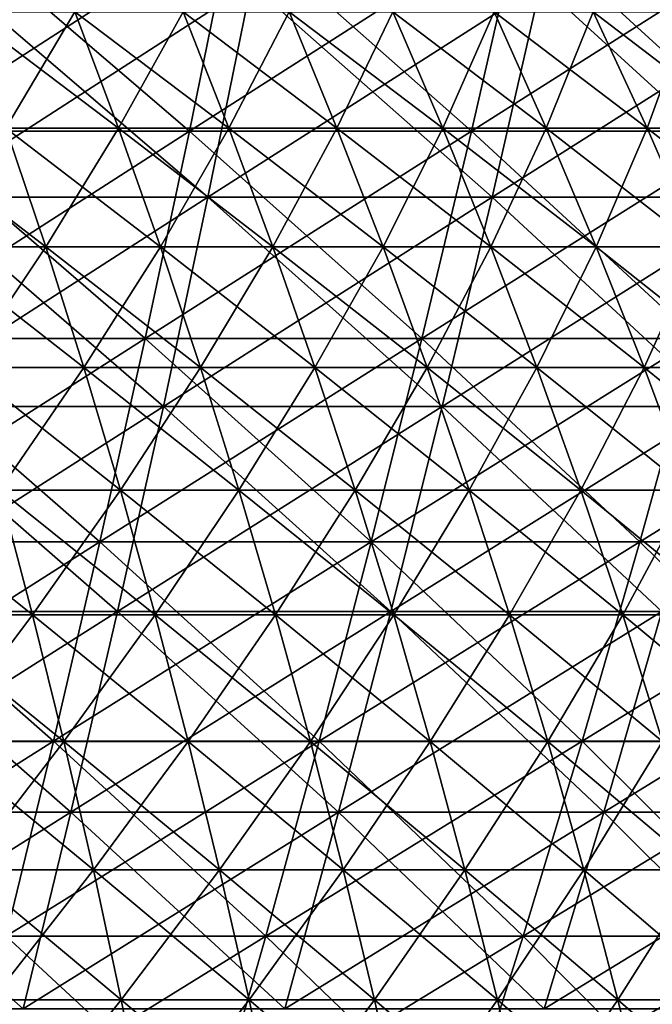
# Model space of a CAD drawing. Header units: millimetres. Extents: x -250 to 250, y -45 to 4150.
# Tile 623 of 656: x 43 to 55, y 3972 to 3991. Entities that reach past the tile are written whole.
import ezdxf

# ---------------------------------------------------------------- set-up
doc = ezdxf.new("R2010")
doc.units = ezdxf.units.MM
doc.header["$LTSCALE"] = 81.481481
for name, color, linetype in [('19', 7, 'CONTINUOUS'), ('20', 7, 'CONTINUOUS'), ('21', 7, 'CONTINUOUS'), ('22', 7, 'CONTINUOUS'), ('23', 7, 'CONTINUOUS'), ('24', 7, 'CONTINUOUS')]:
    doc.layers.add(name, color=color, linetype=linetype)

msp = doc.modelspace()

# ---------------------------------------------------------------- linework, layer by layer
at = {"layer": '19', "color": 7, "linetype": 'CONTINUOUS'}
for points in [[(46.368, 3987.635, -184.357), (40.668, 3987.635, -185.698), (47.231, 3991.873, -187.79), (46.368, 3987.635, -184.357)], [(47.231, 3991.873, -187.79), (40.668, 3987.635, -185.698), (41.426, 3991.873, -189.156), (47.231, 3991.873, -187.79)], [(52.023, 3987.635, -182.842), (46.368, 3987.635, -184.357), (52.992, 3991.873, -186.247), (52.023, 3987.635, -182.842)], [(52.992, 3991.873, -186.247), (46.368, 3987.635, -184.357), (47.231, 3991.873, -187.79), (52.992, 3991.873, -186.247)], [(57.629, 3987.635, -181.153), (52.023, 3987.635, -182.842), (58.702, 3991.873, -184.527), (57.629, 3987.635, -181.153)], [(58.702, 3991.873, -184.527), (52.023, 3987.635, -182.842), (52.992, 3991.873, -186.247), (58.702, 3991.873, -184.527)], [(45.482, 3983.475, -180.834), (39.891, 3983.475, -182.149), (46.368, 3987.635, -184.357), (45.482, 3983.475, -180.834)], [(46.368, 3987.635, -184.357), (39.891, 3983.475, -182.149), (40.668, 3987.635, -185.698), (46.368, 3987.635, -184.357)], [(51.029, 3983.475, -179.348), (45.482, 3983.475, -180.834), (52.023, 3987.635, -182.842), (51.029, 3983.475, -179.348)], [(52.023, 3987.635, -182.842), (45.482, 3983.475, -180.834), (46.368, 3987.635, -184.357), (52.023, 3987.635, -182.842)], [(56.528, 3983.475, -177.691), (51.029, 3983.475, -179.348), (57.629, 3987.635, -181.153), (56.528, 3983.475, -177.691)], [(57.629, 3987.635, -181.153), (51.029, 3983.475, -179.348), (52.023, 3987.635, -182.842), (57.629, 3987.635, -181.153)], [(44.573, 3979.397, -177.223), (39.095, 3979.397, -178.511), (45.482, 3983.475, -180.834), (44.573, 3979.397, -177.223)], [(45.482, 3983.475, -180.834), (39.095, 3979.397, -178.511), (39.891, 3983.475, -182.149), (45.482, 3983.475, -180.834)], [(50.01, 3979.397, -175.766), (44.573, 3979.397, -177.223), (51.029, 3983.475, -179.348), (50.01, 3979.397, -175.766)], [(51.029, 3983.475, -179.348), (44.573, 3979.397, -177.223), (45.482, 3983.475, -180.834), (51.029, 3983.475, -179.348)], [(55.399, 3979.397, -174.143), (50.01, 3979.397, -175.766), (56.528, 3983.475, -177.691), (55.399, 3979.397, -174.143)], [(56.528, 3983.475, -177.691), (50.01, 3979.397, -175.766), (51.029, 3983.475, -179.348), (56.528, 3983.475, -177.691)], [(43.643, 3975.402, -173.525), (38.279, 3975.402, -174.787), (44.573, 3979.397, -177.223), (43.643, 3975.402, -173.525)], [(44.573, 3979.397, -177.223), (38.279, 3975.402, -174.787), (39.095, 3979.397, -178.511), (44.573, 3979.397, -177.223)], [(48.966, 3975.402, -172.099), (43.643, 3975.402, -173.525), (50.01, 3979.397, -175.766), (48.966, 3975.402, -172.099)], [(50.01, 3979.397, -175.766), (43.643, 3975.402, -173.525), (44.573, 3979.397, -177.223), (50.01, 3979.397, -175.766)], [(54.243, 3975.402, -170.509), (48.966, 3975.402, -172.099), (55.399, 3979.397, -174.143), (54.243, 3975.402, -170.509)], [(55.399, 3979.397, -174.143), (48.966, 3975.402, -172.099), (50.01, 3979.397, -175.766), (55.399, 3979.397, -174.143)], [(59.468, 3975.402, -168.758), (54.243, 3975.402, -170.509), (60.735, 3979.397, -172.354), (59.468, 3975.402, -168.758)], [(60.735, 3979.397, -172.354), (54.243, 3975.402, -170.509), (55.399, 3979.397, -174.143), (60.735, 3979.397, -172.354)], [(42.692, 3971.493, -169.742), (37.444, 3971.493, -170.977), (43.643, 3975.402, -173.525), (42.692, 3971.493, -169.742)], [(43.643, 3975.402, -173.525), (37.444, 3971.493, -170.977), (38.279, 3975.402, -174.787), (43.643, 3975.402, -173.525)], [(47.899, 3971.493, -168.347), (42.692, 3971.493, -169.742), (48.966, 3975.402, -172.099), (47.899, 3971.493, -168.347)], [(48.966, 3975.402, -172.099), (42.692, 3971.493, -169.742), (43.643, 3975.402, -173.525), (48.966, 3975.402, -172.099)], [(53.06, 3971.493, -166.792), (47.899, 3971.493, -168.347), (54.243, 3975.402, -170.509), (53.06, 3971.493, -166.792)], [(54.243, 3975.402, -170.509), (47.899, 3971.493, -168.347), (48.966, 3975.402, -172.099), (54.243, 3975.402, -170.509)], [(58.172, 3971.493, -165.079), (53.06, 3971.493, -166.792), (59.468, 3975.402, -168.758), (58.172, 3971.493, -165.079)], [(59.468, 3975.402, -168.758), (53.06, 3971.493, -166.792), (54.243, 3975.402, -170.509), (59.468, 3975.402, -168.758)]]:
    msp.add_3dface(points, dxfattribs=at)
at = {"layer": '20', "color": 7, "linetype": 'CONTINUOUS'}
for points in [[(40.668, 3987.635, 185.698), (46.368, 3987.635, 184.357), (41.426, 3991.873, 189.156), (40.668, 3987.635, 185.698)], [(41.426, 3991.873, 189.156), (46.368, 3987.635, 184.357), (47.231, 3991.873, 187.79), (41.426, 3991.873, 189.156)], [(46.368, 3987.635, 184.357), (52.023, 3987.635, 182.842), (47.231, 3991.873, 187.79), (46.368, 3987.635, 184.357)], [(47.231, 3991.873, 187.79), (52.023, 3987.635, 182.842), (52.992, 3991.873, 186.247), (47.231, 3991.873, 187.79)], [(52.023, 3987.635, 182.842), (57.629, 3987.635, 181.153), (52.992, 3991.873, 186.247), (52.023, 3987.635, 182.842)], [(52.992, 3991.873, 186.247), (57.629, 3987.635, 181.153), (58.702, 3991.873, 184.527), (52.992, 3991.873, 186.247)], [(39.891, 3983.475, 182.149), (45.482, 3983.475, 180.834), (40.668, 3987.635, 185.698), (39.891, 3983.475, 182.149)], [(40.668, 3987.635, 185.698), (45.482, 3983.475, 180.834), (46.368, 3987.635, 184.357), (40.668, 3987.635, 185.698)], [(45.482, 3983.475, 180.834), (51.029, 3983.475, 179.348), (46.368, 3987.635, 184.357), (45.482, 3983.475, 180.834)], [(46.368, 3987.635, 184.357), (51.029, 3983.475, 179.348), (52.023, 3987.635, 182.842), (46.368, 3987.635, 184.357)], [(51.029, 3983.475, 179.348), (56.528, 3983.475, 177.691), (52.023, 3987.635, 182.842), (51.029, 3983.475, 179.348)], [(52.023, 3987.635, 182.842), (56.528, 3983.475, 177.691), (57.629, 3987.635, 181.153), (52.023, 3987.635, 182.842)], [(39.095, 3979.397, 178.511), (44.573, 3979.397, 177.223), (39.891, 3983.475, 182.149), (39.095, 3979.397, 178.511)], [(39.891, 3983.475, 182.149), (44.573, 3979.397, 177.223), (45.482, 3983.475, 180.834), (39.891, 3983.475, 182.149)], [(44.573, 3979.397, 177.223), (50.01, 3979.397, 175.766), (45.482, 3983.475, 180.834), (44.573, 3979.397, 177.223)], [(45.482, 3983.475, 180.834), (50.01, 3979.397, 175.766), (51.029, 3983.475, 179.348), (45.482, 3983.475, 180.834)], [(50.01, 3979.397, 175.766), (55.399, 3979.397, 174.143), (51.029, 3983.475, 179.348), (50.01, 3979.397, 175.766)], [(51.029, 3983.475, 179.348), (55.399, 3979.397, 174.143), (56.528, 3983.475, 177.691), (51.029, 3983.475, 179.348)], [(38.279, 3975.402, 174.787), (43.643, 3975.402, 173.525), (39.095, 3979.397, 178.511), (38.279, 3975.402, 174.787)], [(39.095, 3979.397, 178.511), (43.643, 3975.402, 173.525), (44.573, 3979.397, 177.223), (39.095, 3979.397, 178.511)], [(43.643, 3975.402, 173.525), (48.966, 3975.402, 172.099), (44.573, 3979.397, 177.223), (43.643, 3975.402, 173.525)], [(44.573, 3979.397, 177.223), (48.966, 3975.402, 172.099), (50.01, 3979.397, 175.766), (44.573, 3979.397, 177.223)], [(48.966, 3975.402, 172.099), (54.243, 3975.402, 170.509), (50.01, 3979.397, 175.766), (48.966, 3975.402, 172.099)], [(50.01, 3979.397, 175.766), (54.243, 3975.402, 170.509), (55.399, 3979.397, 174.143), (50.01, 3979.397, 175.766)], [(54.243, 3975.402, 170.509), (59.468, 3975.402, 168.758), (55.399, 3979.397, 174.143), (54.243, 3975.402, 170.509)], [(37.444, 3971.493, 170.977), (42.692, 3971.493, 169.742), (38.279, 3975.402, 174.787), (37.444, 3971.493, 170.977)], [(38.279, 3975.402, 174.787), (42.692, 3971.493, 169.742), (43.643, 3975.402, 173.525), (38.279, 3975.402, 174.787)], [(42.692, 3971.493, 169.742), (47.899, 3971.493, 168.347), (43.643, 3975.402, 173.525), (42.692, 3971.493, 169.742)], [(43.643, 3975.402, 173.525), (47.899, 3971.493, 168.347), (48.966, 3975.402, 172.099), (43.643, 3975.402, 173.525)], [(47.899, 3971.493, 168.347), (53.06, 3971.493, 166.792), (48.966, 3975.402, 172.099), (47.899, 3971.493, 168.347)], [(48.966, 3975.402, 172.099), (53.06, 3971.493, 166.792), (54.243, 3975.402, 170.509), (48.966, 3975.402, 172.099)], [(53.06, 3971.493, 166.792), (58.172, 3971.493, 165.079), (54.243, 3975.402, 170.509), (53.06, 3971.493, 166.792)], [(54.243, 3975.402, 170.509), (58.172, 3971.493, 165.079), (59.468, 3975.402, 168.758), (54.243, 3975.402, 170.509)]]:
    msp.add_3dface(points, dxfattribs=at)
at = {"layer": '21', "color": 7, "linetype": 'CONTINUOUS'}
for points in [[(46.001, 3988.952, 182.897), (40.346, 3988.952, 184.227), (46.857, 3993.156, 186.302), (46.001, 3988.952, 182.897)], [(46.857, 3993.156, 186.302), (40.346, 3988.952, 184.227), (41.097, 3993.156, 187.657), (46.857, 3993.156, 186.302)], [(51.611, 3988.952, 181.394), (46.001, 3988.952, 182.897), (52.572, 3993.156, 184.771), (51.611, 3988.952, 181.394)], [(52.572, 3993.156, 184.771), (46.001, 3988.952, 182.897), (46.857, 3993.156, 186.302), (52.572, 3993.156, 184.771)], [(57.173, 3988.952, 179.719), (51.611, 3988.952, 181.394), (58.237, 3993.156, 183.064), (57.173, 3988.952, 179.719)], [(58.237, 3993.156, 183.064), (51.611, 3988.952, 181.394), (52.572, 3993.156, 184.771), (58.237, 3993.156, 183.064)], [(45.122, 3984.826, 179.403), (39.576, 3984.826, 180.708), (46.001, 3988.952, 182.897), (45.122, 3984.826, 179.403)], [(46.001, 3988.952, 182.897), (39.576, 3984.826, 180.708), (40.346, 3988.952, 184.227), (46.001, 3988.952, 182.897)], [(50.625, 3984.826, 177.929), (45.122, 3984.826, 179.403), (51.611, 3988.952, 181.394), (50.625, 3984.826, 177.929)], [(51.611, 3988.952, 181.394), (45.122, 3984.826, 179.403), (46.001, 3988.952, 182.897), (51.611, 3988.952, 181.394)], [(56.08, 3984.826, 176.285), (50.625, 3984.826, 177.929), (57.173, 3988.952, 179.719), (56.08, 3984.826, 176.285)], [(57.173, 3988.952, 179.719), (50.625, 3984.826, 177.929), (51.611, 3988.952, 181.394), (57.173, 3988.952, 179.719)], [(44.221, 3980.78, 175.822), (38.786, 3980.78, 177.1), (45.122, 3984.826, 179.403), (44.221, 3980.78, 175.822)], [(45.122, 3984.826, 179.403), (38.786, 3980.78, 177.1), (39.576, 3984.826, 180.708), (45.122, 3984.826, 179.403)], [(49.614, 3980.78, 174.376), (44.221, 3980.78, 175.822), (50.625, 3984.826, 177.929), (49.614, 3980.78, 174.376)], [(50.625, 3984.826, 177.929), (44.221, 3980.78, 175.822), (45.122, 3984.826, 179.403), (50.625, 3984.826, 177.929)], [(54.961, 3980.78, 172.766), (49.614, 3980.78, 174.376), (56.08, 3984.826, 176.285), (54.961, 3980.78, 172.766)], [(56.08, 3984.826, 176.285), (49.614, 3980.78, 174.376), (50.625, 3984.826, 177.929), (56.08, 3984.826, 176.285)], [(60.255, 3980.78, 170.991), (54.961, 3980.78, 172.766), (61.482, 3984.826, 174.475), (60.255, 3980.78, 170.991)], [(61.482, 3984.826, 174.475), (54.961, 3980.78, 172.766), (56.08, 3984.826, 176.285), (61.482, 3984.826, 174.475)], [(43.299, 3976.818, 172.154), (37.977, 3976.818, 173.406), (44.221, 3980.78, 175.822), (43.299, 3976.818, 172.154)], [(44.221, 3980.78, 175.822), (37.977, 3976.818, 173.406), (38.786, 3980.78, 177.1), (44.221, 3980.78, 175.822)], [(48.58, 3976.818, 170.739), (43.299, 3976.818, 172.154), (49.614, 3980.78, 174.376), (48.58, 3976.818, 170.739)], [(49.614, 3980.78, 174.376), (43.299, 3976.818, 172.154), (44.221, 3980.78, 175.822), (49.614, 3980.78, 174.376)], [(53.814, 3976.818, 169.162), (48.58, 3976.818, 170.739), (54.961, 3980.78, 172.766), (53.814, 3976.818, 169.162)], [(54.961, 3980.78, 172.766), (48.58, 3976.818, 170.739), (49.614, 3980.78, 174.376), (54.961, 3980.78, 172.766)], [(58.998, 3976.818, 167.425), (53.814, 3976.818, 169.162), (60.255, 3980.78, 170.991), (58.998, 3976.818, 167.425)], [(60.255, 3980.78, 170.991), (53.814, 3976.818, 169.162), (54.961, 3980.78, 172.766), (60.255, 3980.78, 170.991)], [(42.355, 3972.939, 168.403), (37.149, 3972.939, 169.627), (43.299, 3976.818, 172.154), (42.355, 3972.939, 168.403)], [(43.299, 3976.818, 172.154), (37.149, 3972.939, 169.627), (37.977, 3976.818, 173.406), (43.299, 3976.818, 172.154)], [(47.521, 3972.939, 167.019), (42.355, 3972.939, 168.403), (48.58, 3976.818, 170.739), (47.521, 3972.939, 167.019)], [(48.58, 3976.818, 170.739), (42.355, 3972.939, 168.403), (43.299, 3976.818, 172.154), (48.58, 3976.818, 170.739)], [(52.642, 3972.939, 165.476), (47.521, 3972.939, 167.019), (53.814, 3976.818, 169.162), (52.642, 3972.939, 165.476)], [(53.814, 3976.818, 169.162), (47.521, 3972.939, 167.019), (48.58, 3976.818, 170.739), (53.814, 3976.818, 169.162)], [(57.713, 3972.939, 163.777), (52.642, 3972.939, 165.476), (58.998, 3976.818, 167.425), (57.713, 3972.939, 163.777)], [(58.998, 3976.818, 167.425), (52.642, 3972.939, 165.476), (53.814, 3976.818, 169.162), (58.998, 3976.818, 167.425)], [(46.439, 3969.147, 163.217), (41.391, 3969.147, 164.569), (47.521, 3972.939, 167.019), (46.439, 3969.147, 163.217)], [(47.521, 3972.939, 167.019), (41.391, 3969.147, 164.569), (42.355, 3972.939, 168.403), (47.521, 3972.939, 167.019)], [(51.443, 3969.147, 161.709), (46.439, 3969.147, 163.217), (52.642, 3972.939, 165.476), (51.443, 3969.147, 161.709)], [(52.642, 3972.939, 165.476), (46.439, 3969.147, 163.217), (47.521, 3972.939, 167.019), (52.642, 3972.939, 165.476)], [(56.399, 3969.147, 160.048), (51.443, 3969.147, 161.709), (57.713, 3972.939, 163.777), (56.399, 3969.147, 160.048)], [(57.713, 3972.939, 163.777), (51.443, 3969.147, 161.709), (52.642, 3972.939, 165.476), (57.713, 3972.939, 163.777)]]:
    msp.add_3dface(points, dxfattribs=at)
at = {"layer": '22', "color": 7, "linetype": 'CONTINUOUS'}
for points in [[(40.346, 3988.952, -184.227), (46.001, 3988.952, -182.897), (41.097, 3993.156, -187.657), (40.346, 3988.952, -184.227)], [(41.097, 3993.156, -187.657), (46.001, 3988.952, -182.897), (46.857, 3993.156, -186.302), (41.097, 3993.156, -187.657)], [(46.001, 3988.952, -182.897), (51.611, 3988.952, -181.394), (46.857, 3993.156, -186.302), (46.001, 3988.952, -182.897)], [(46.857, 3993.156, -186.302), (51.611, 3988.952, -181.394), (52.572, 3993.156, -184.771), (46.857, 3993.156, -186.302)], [(51.611, 3988.952, -181.394), (57.173, 3988.952, -179.719), (52.572, 3993.156, -184.771), (51.611, 3988.952, -181.394)], [(52.572, 3993.156, -184.771), (57.173, 3988.952, -179.719), (58.237, 3993.156, -183.064), (52.572, 3993.156, -184.771)], [(39.576, 3984.826, -180.708), (45.122, 3984.826, -179.403), (40.346, 3988.952, -184.227), (39.576, 3984.826, -180.708)], [(40.346, 3988.952, -184.227), (45.122, 3984.826, -179.403), (46.001, 3988.952, -182.897), (40.346, 3988.952, -184.227)], [(45.122, 3984.826, -179.403), (50.625, 3984.826, -177.929), (46.001, 3988.952, -182.897), (45.122, 3984.826, -179.403)], [(46.001, 3988.952, -182.897), (50.625, 3984.826, -177.929), (51.611, 3988.952, -181.394), (46.001, 3988.952, -182.897)], [(50.625, 3984.826, -177.929), (56.08, 3984.826, -176.285), (51.611, 3988.952, -181.394), (50.625, 3984.826, -177.929)], [(51.611, 3988.952, -181.394), (56.08, 3984.826, -176.285), (57.173, 3988.952, -179.719), (51.611, 3988.952, -181.394)], [(38.786, 3980.78, -177.1), (44.221, 3980.78, -175.822), (39.576, 3984.826, -180.708), (38.786, 3980.78, -177.1)], [(39.576, 3984.826, -180.708), (44.221, 3980.78, -175.822), (45.122, 3984.826, -179.403), (39.576, 3984.826, -180.708)], [(44.221, 3980.78, -175.822), (49.614, 3980.78, -174.376), (45.122, 3984.826, -179.403), (44.221, 3980.78, -175.822)], [(45.122, 3984.826, -179.403), (49.614, 3980.78, -174.376), (50.625, 3984.826, -177.929), (45.122, 3984.826, -179.403)], [(49.614, 3980.78, -174.376), (54.961, 3980.78, -172.766), (50.625, 3984.826, -177.929), (49.614, 3980.78, -174.376)], [(50.625, 3984.826, -177.929), (54.961, 3980.78, -172.766), (56.08, 3984.826, -176.285), (50.625, 3984.826, -177.929)], [(54.961, 3980.78, -172.766), (60.255, 3980.78, -170.991), (56.08, 3984.826, -176.285), (54.961, 3980.78, -172.766)], [(37.977, 3976.818, -173.406), (43.299, 3976.818, -172.154), (38.786, 3980.78, -177.1), (37.977, 3976.818, -173.406)], [(38.786, 3980.78, -177.1), (43.299, 3976.818, -172.154), (44.221, 3980.78, -175.822), (38.786, 3980.78, -177.1)], [(43.299, 3976.818, -172.154), (48.58, 3976.818, -170.739), (44.221, 3980.78, -175.822), (43.299, 3976.818, -172.154)], [(44.221, 3980.78, -175.822), (48.58, 3976.818, -170.739), (49.614, 3980.78, -174.376), (44.221, 3980.78, -175.822)], [(48.58, 3976.818, -170.739), (53.814, 3976.818, -169.162), (49.614, 3980.78, -174.376), (48.58, 3976.818, -170.739)], [(49.614, 3980.78, -174.376), (53.814, 3976.818, -169.162), (54.961, 3980.78, -172.766), (49.614, 3980.78, -174.376)], [(53.814, 3976.818, -169.162), (58.998, 3976.818, -167.425), (54.961, 3980.78, -172.766), (53.814, 3976.818, -169.162)], [(54.961, 3980.78, -172.766), (58.998, 3976.818, -167.425), (60.255, 3980.78, -170.991), (54.961, 3980.78, -172.766)], [(37.977, 3976.818, -173.406), (42.355, 3972.939, -168.403), (43.299, 3976.818, -172.154), (37.977, 3976.818, -173.406)], [(42.355, 3972.939, -168.403), (47.521, 3972.939, -167.019), (43.299, 3976.818, -172.154), (42.355, 3972.939, -168.403)], [(43.299, 3976.818, -172.154), (47.521, 3972.939, -167.019), (48.58, 3976.818, -170.739), (43.299, 3976.818, -172.154)], [(47.521, 3972.939, -167.019), (52.642, 3972.939, -165.476), (48.58, 3976.818, -170.739), (47.521, 3972.939, -167.019)], [(48.58, 3976.818, -170.739), (52.642, 3972.939, -165.476), (53.814, 3976.818, -169.162), (48.58, 3976.818, -170.739)], [(52.642, 3972.939, -165.476), (57.713, 3972.939, -163.777), (53.814, 3976.818, -169.162), (52.642, 3972.939, -165.476)], [(53.814, 3976.818, -169.162), (57.713, 3972.939, -163.777), (58.998, 3976.818, -167.425), (53.814, 3976.818, -169.162)], [(41.391, 3969.147, -164.569), (46.439, 3969.147, -163.217), (42.355, 3972.939, -168.403), (41.391, 3969.147, -164.569)], [(42.355, 3972.939, -168.403), (46.439, 3969.147, -163.217), (47.521, 3972.939, -167.019), (42.355, 3972.939, -168.403)], [(46.439, 3969.147, -163.217), (51.443, 3969.147, -161.709), (47.521, 3972.939, -167.019), (46.439, 3969.147, -163.217)], [(47.521, 3972.939, -167.019), (51.443, 3969.147, -161.709), (52.642, 3972.939, -165.476), (47.521, 3972.939, -167.019)], [(51.443, 3969.147, -161.709), (56.399, 3969.147, -160.048), (52.642, 3972.939, -165.476), (51.443, 3969.147, -161.709)], [(52.642, 3972.939, -165.476), (56.399, 3969.147, -160.048), (57.713, 3972.939, -163.777), (52.642, 3972.939, -165.476)]]:
    msp.add_3dface(points, dxfattribs=at)
at = {"layer": '23', "color": 7, "linetype": 'CONTINUOUS'}
for points in [[(42.349, 3989.011, 73.351), (44.588, 3989.011, 72.012), (41.525, 3991.325, 71.923), (42.349, 3989.011, 73.351)], [(41.525, 3991.325, 71.923), (44.588, 3989.011, 72.012), (43.72, 3991.325, 70.61), (41.525, 3991.325, 71.923)], [(44.588, 3989.011, 72.012), (46.784, 3989.011, 70.605), (43.72, 3991.325, 70.61), (44.588, 3989.011, 72.012)], [(43.72, 3991.325, 70.61), (46.784, 3989.011, 70.605), (45.873, 3991.325, 69.23), (43.72, 3991.325, 70.61)], [(46.784, 3989.011, 70.605), (48.936, 3989.011, 69.13), (45.873, 3991.325, 69.23), (46.784, 3989.011, 70.605)], [(45.873, 3991.325, 69.23), (48.936, 3989.011, 69.13), (47.984, 3991.325, 67.785), (45.873, 3991.325, 69.23)], [(48.936, 3989.011, 69.13), (51.042, 3989.011, 67.591), (47.984, 3991.325, 67.785), (48.936, 3989.011, 69.13)], [(47.984, 3991.325, 67.785), (51.042, 3989.011, 67.591), (50.048, 3991.325, 66.275), (47.984, 3991.325, 67.785)], [(51.042, 3989.011, 67.591), (53.099, 3989.011, 65.987), (50.048, 3991.325, 66.275), (51.042, 3989.011, 67.591)], [(50.048, 3991.325, 66.275), (53.099, 3989.011, 65.987), (52.066, 3991.325, 64.702), (50.048, 3991.325, 66.275)], [(53.099, 3989.011, 65.987), (55.106, 3989.011, 64.32), (52.066, 3991.325, 64.702), (53.099, 3989.011, 65.987)], [(52.066, 3991.325, 64.702), (55.106, 3989.011, 64.32), (54.033, 3991.325, 63.068), (52.066, 3991.325, 64.702)], [(55.106, 3989.011, 64.32), (57.061, 3989.011, 62.593), (54.033, 3991.325, 63.068), (55.106, 3989.011, 64.32)], [(54.033, 3991.325, 63.068), (57.061, 3989.011, 62.593), (55.95, 3991.325, 61.374), (54.033, 3991.325, 63.068)], [(40.82, 3986.652, 76.016), (43.141, 3986.652, 74.723), (40.07, 3989.011, 74.62), (40.82, 3986.652, 76.016)], [(40.07, 3989.011, 74.62), (43.141, 3986.652, 74.723), (42.349, 3989.011, 73.351), (40.07, 3989.011, 74.62)], [(43.141, 3986.652, 74.723), (45.422, 3986.652, 73.359), (42.349, 3989.011, 73.351), (43.141, 3986.652, 74.723)], [(42.349, 3989.011, 73.351), (45.422, 3986.652, 73.359), (44.588, 3989.011, 72.012), (42.349, 3989.011, 73.351)], [(45.422, 3986.652, 73.359), (47.659, 3986.652, 71.925), (44.588, 3989.011, 72.012), (45.422, 3986.652, 73.359)], [(44.588, 3989.011, 72.012), (47.659, 3986.652, 71.925), (46.784, 3989.011, 70.605), (44.588, 3989.011, 72.012)], [(47.659, 3986.652, 71.925), (49.852, 3986.652, 70.423), (46.784, 3989.011, 70.605), (47.659, 3986.652, 71.925)], [(46.784, 3989.011, 70.605), (49.852, 3986.652, 70.423), (48.936, 3989.011, 69.13), (46.784, 3989.011, 70.605)], [(49.852, 3986.652, 70.423), (51.997, 3986.652, 68.855), (48.936, 3989.011, 69.13), (49.852, 3986.652, 70.423)], [(48.936, 3989.011, 69.13), (51.997, 3986.652, 68.855), (51.042, 3989.011, 67.591), (48.936, 3989.011, 69.13)], [(51.997, 3986.652, 68.855), (54.093, 3986.652, 67.221), (51.042, 3989.011, 67.591), (51.997, 3986.652, 68.855)], [(51.042, 3989.011, 67.591), (54.093, 3986.652, 67.221), (53.099, 3989.011, 65.987), (51.042, 3989.011, 67.591)], [(54.093, 3986.652, 67.221), (56.137, 3986.652, 65.523), (53.099, 3989.011, 65.987), (54.093, 3986.652, 67.221)], [(53.099, 3989.011, 65.987), (56.137, 3986.652, 65.523), (55.106, 3989.011, 64.32), (53.099, 3989.011, 65.987)], [(56.137, 3986.652, 65.523), (58.128, 3986.652, 63.763), (55.106, 3989.011, 64.32), (56.137, 3986.652, 65.523)], [(55.106, 3989.011, 64.32), (58.128, 3986.652, 63.763), (57.061, 3989.011, 62.593), (55.106, 3989.011, 64.32)], [(41.538, 3984.251, 77.354), (43.901, 3984.251, 76.038), (40.82, 3986.652, 76.016), (41.538, 3984.251, 77.354)], [(40.82, 3986.652, 76.016), (43.901, 3984.251, 76.038), (43.141, 3986.652, 74.723), (40.82, 3986.652, 76.016)], [(43.901, 3984.251, 76.038), (46.221, 3984.251, 74.65), (43.141, 3986.652, 74.723), (43.901, 3984.251, 76.038)], [(43.141, 3986.652, 74.723), (46.221, 3984.251, 74.65), (45.422, 3986.652, 73.359), (43.141, 3986.652, 74.723)], [(46.221, 3984.251, 74.65), (48.498, 3984.251, 73.191), (45.422, 3986.652, 73.359), (46.221, 3984.251, 74.65)], [(45.422, 3986.652, 73.359), (48.498, 3984.251, 73.191), (47.659, 3986.652, 71.925), (45.422, 3986.652, 73.359)], [(48.498, 3984.251, 73.191), (50.729, 3984.251, 71.663), (47.659, 3986.652, 71.925), (48.498, 3984.251, 73.191)], [(47.659, 3986.652, 71.925), (50.729, 3984.251, 71.663), (49.852, 3986.652, 70.423), (47.659, 3986.652, 71.925)], [(50.729, 3984.251, 71.663), (52.912, 3984.251, 70.067), (49.852, 3986.652, 70.423), (50.729, 3984.251, 71.663)], [(49.852, 3986.652, 70.423), (52.912, 3984.251, 70.067), (51.997, 3986.652, 68.855), (49.852, 3986.652, 70.423)], [(52.912, 3984.251, 70.067), (55.045, 3984.251, 68.404), (51.997, 3986.652, 68.855), (52.912, 3984.251, 70.067)], [(51.997, 3986.652, 68.855), (55.045, 3984.251, 68.404), (54.093, 3986.652, 67.221), (51.997, 3986.652, 68.855)], [(55.045, 3984.251, 68.404), (57.125, 3984.251, 66.677), (54.093, 3986.652, 67.221), (55.045, 3984.251, 68.404)], [(54.093, 3986.652, 67.221), (57.125, 3984.251, 66.677), (56.137, 3986.652, 65.523), (54.093, 3986.652, 67.221)], [(42.225, 3981.809, 78.633), (44.627, 3981.809, 77.295), (41.538, 3984.251, 77.354), (42.225, 3981.809, 78.633)], [(41.538, 3984.251, 77.354), (44.627, 3981.809, 77.295), (43.901, 3984.251, 76.038), (41.538, 3984.251, 77.354)], [(44.627, 3981.809, 77.295), (46.986, 3981.809, 75.884), (43.901, 3984.251, 76.038), (44.627, 3981.809, 77.295)], [(43.901, 3984.251, 76.038), (46.986, 3981.809, 75.884), (46.221, 3984.251, 74.65), (43.901, 3984.251, 76.038)], [(46.986, 3981.809, 75.884), (49.3, 3981.809, 74.402), (46.221, 3984.251, 74.65), (46.986, 3981.809, 75.884)], [(46.221, 3984.251, 74.65), (49.3, 3981.809, 74.402), (48.498, 3984.251, 73.191), (46.221, 3984.251, 74.65)], [(49.3, 3981.809, 74.402), (51.568, 3981.809, 72.848), (48.498, 3984.251, 73.191), (49.3, 3981.809, 74.402)], [(48.498, 3984.251, 73.191), (51.568, 3981.809, 72.848), (50.729, 3984.251, 71.663), (48.498, 3984.251, 73.191)], [(51.568, 3981.809, 72.848), (53.787, 3981.809, 71.225), (50.729, 3984.251, 71.663), (51.568, 3981.809, 72.848)], [(50.729, 3984.251, 71.663), (53.787, 3981.809, 71.225), (52.912, 3984.251, 70.067), (50.729, 3984.251, 71.663)], [(53.787, 3981.809, 71.225), (55.955, 3981.809, 69.535), (52.912, 3984.251, 70.067), (53.787, 3981.809, 71.225)], [(52.912, 3984.251, 70.067), (55.955, 3981.809, 69.535), (55.045, 3984.251, 68.404), (52.912, 3984.251, 70.067)], [(55.955, 3981.809, 69.535), (58.07, 3981.809, 67.779), (55.045, 3984.251, 68.404), (55.955, 3981.809, 69.535)], [(55.045, 3984.251, 68.404), (58.07, 3981.809, 67.779), (57.125, 3984.251, 66.677), (55.045, 3984.251, 68.404)], [(40.4, 3979.328, 81.135), (42.88, 3979.328, 79.852), (39.784, 3981.809, 79.896), (40.4, 3979.328, 81.135)], [(39.784, 3981.809, 79.896), (42.88, 3979.328, 79.852), (42.225, 3981.809, 78.633), (39.784, 3981.809, 79.896)], [(42.88, 3979.328, 79.852), (45.319, 3979.328, 78.494), (42.225, 3981.809, 78.633), (42.88, 3979.328, 79.852)], [(42.225, 3981.809, 78.633), (45.319, 3979.328, 78.494), (44.627, 3981.809, 77.295), (42.225, 3981.809, 78.633)], [(45.319, 3979.328, 78.494), (47.714, 3979.328, 77.061), (44.627, 3981.809, 77.295), (45.319, 3979.328, 78.494)], [(44.627, 3981.809, 77.295), (47.714, 3979.328, 77.061), (46.986, 3981.809, 75.884), (44.627, 3981.809, 77.295)], [(47.714, 3979.328, 77.061), (50.065, 3979.328, 75.555), (46.986, 3981.809, 75.884), (47.714, 3979.328, 77.061)], [(46.986, 3981.809, 75.884), (50.065, 3979.328, 75.555), (49.3, 3981.809, 74.402), (46.986, 3981.809, 75.884)], [(50.065, 3979.328, 75.555), (52.368, 3979.328, 73.978), (49.3, 3981.809, 74.402), (50.065, 3979.328, 75.555)], [(49.3, 3981.809, 74.402), (52.368, 3979.328, 73.978), (51.568, 3981.809, 72.848), (49.3, 3981.809, 74.402)], [(52.368, 3979.328, 73.978), (54.621, 3979.328, 72.33), (51.568, 3981.809, 72.848), (52.368, 3979.328, 73.978)], [(51.568, 3981.809, 72.848), (54.621, 3979.328, 72.33), (53.787, 3981.809, 71.225), (51.568, 3981.809, 72.848)], [(54.621, 3979.328, 72.33), (56.823, 3979.328, 70.614), (53.787, 3981.809, 71.225), (54.621, 3979.328, 72.33)], [(53.787, 3981.809, 71.225), (56.823, 3979.328, 70.614), (55.955, 3981.809, 69.535), (53.787, 3981.809, 71.225)], [(40.987, 3976.809, 82.312), (43.502, 3976.809, 81.011), (40.4, 3979.328, 81.135), (40.987, 3976.809, 82.312)], [(40.4, 3979.328, 81.135), (43.502, 3976.809, 81.011), (42.88, 3979.328, 79.852), (40.4, 3979.328, 81.135)], [(43.502, 3976.809, 81.011), (45.976, 3976.809, 79.633), (42.88, 3979.328, 79.852), (43.502, 3976.809, 81.011)], [(42.88, 3979.328, 79.852), (45.976, 3976.809, 79.633), (45.319, 3979.328, 78.494), (42.88, 3979.328, 79.852)], [(45.976, 3976.809, 79.633), (48.407, 3976.809, 78.179), (45.319, 3979.328, 78.494), (45.976, 3976.809, 79.633)], [(45.319, 3979.328, 78.494), (48.407, 3976.809, 78.179), (47.714, 3979.328, 77.061), (45.319, 3979.328, 78.494)], [(48.407, 3976.809, 78.179), (50.791, 3976.809, 76.652), (47.714, 3979.328, 77.061), (48.407, 3976.809, 78.179)], [(47.714, 3979.328, 77.061), (50.791, 3976.809, 76.652), (50.065, 3979.328, 75.555), (47.714, 3979.328, 77.061)], [(50.791, 3976.809, 76.652), (53.128, 3976.809, 75.051), (50.065, 3979.328, 75.555), (50.791, 3976.809, 76.652)], [(50.065, 3979.328, 75.555), (53.128, 3976.809, 75.051), (52.368, 3979.328, 73.978), (50.065, 3979.328, 75.555)], [(53.128, 3976.809, 75.051), (55.414, 3976.809, 73.379), (52.368, 3979.328, 73.978), (53.128, 3976.809, 75.051)], [(52.368, 3979.328, 73.978), (55.414, 3976.809, 73.379), (54.621, 3979.328, 72.33), (52.368, 3979.328, 73.978)], [(55.414, 3976.809, 73.379), (57.647, 3976.809, 71.638), (54.621, 3979.328, 72.33), (55.414, 3976.809, 73.379)], [(54.621, 3979.328, 72.33), (57.647, 3976.809, 71.638), (56.823, 3979.328, 70.614), (54.621, 3979.328, 72.33)], [(41.542, 3974.255, 83.427), (44.091, 3974.255, 82.108), (40.987, 3976.809, 82.312), (41.542, 3974.255, 83.427)], [(40.987, 3976.809, 82.312), (44.091, 3974.255, 82.108), (43.502, 3976.809, 81.011), (40.987, 3976.809, 82.312)], [(44.091, 3974.255, 82.108), (46.599, 3974.255, 80.711), (43.502, 3976.809, 81.011), (44.091, 3974.255, 82.108)], [(43.502, 3976.809, 81.011), (46.599, 3974.255, 80.711), (45.976, 3976.809, 79.633), (43.502, 3976.809, 81.011)], [(46.599, 3974.255, 80.711), (49.062, 3974.255, 79.238), (45.976, 3976.809, 79.633), (46.599, 3974.255, 80.711)], [(45.976, 3976.809, 79.633), (49.062, 3974.255, 79.238), (48.407, 3976.809, 78.179), (45.976, 3976.809, 79.633)], [(49.062, 3974.255, 79.238), (51.479, 3974.255, 77.689), (48.407, 3976.809, 78.179), (49.062, 3974.255, 79.238)], [(48.407, 3976.809, 78.179), (51.479, 3974.255, 77.689), (50.791, 3976.809, 76.652), (48.407, 3976.809, 78.179)], [(51.479, 3974.255, 77.689), (53.847, 3974.255, 76.067), (50.791, 3976.809, 76.652), (51.479, 3974.255, 77.689)], [(50.791, 3976.809, 76.652), (53.847, 3974.255, 76.067), (53.128, 3976.809, 75.051), (50.791, 3976.809, 76.652)], [(53.847, 3974.255, 76.067), (56.164, 3974.255, 74.373), (53.128, 3976.809, 75.051), (53.847, 3974.255, 76.067)], [(53.128, 3976.809, 75.051), (56.164, 3974.255, 74.373), (55.414, 3976.809, 73.379), (53.128, 3976.809, 75.051)], [(42.065, 3971.668, 84.478), (44.646, 3971.668, 83.142), (41.542, 3974.255, 83.427), (42.065, 3971.668, 84.478)], [(41.542, 3974.255, 83.427), (44.646, 3971.668, 83.142), (44.091, 3974.255, 82.108), (41.542, 3974.255, 83.427)], [(44.646, 3971.668, 83.142), (47.186, 3971.668, 81.728), (44.091, 3974.255, 82.108), (44.646, 3971.668, 83.142)], [(44.091, 3974.255, 82.108), (47.186, 3971.668, 81.728), (46.599, 3974.255, 80.711), (44.091, 3974.255, 82.108)], [(47.186, 3971.668, 81.728), (49.68, 3971.668, 80.236), (46.599, 3974.255, 80.711), (47.186, 3971.668, 81.728)], [(46.599, 3974.255, 80.711), (49.68, 3971.668, 80.236), (49.062, 3974.255, 79.238), (46.599, 3974.255, 80.711)], [(49.68, 3971.668, 80.236), (52.127, 3971.668, 78.668), (49.062, 3974.255, 79.238), (49.68, 3971.668, 80.236)], [(49.062, 3974.255, 79.238), (52.127, 3971.668, 78.668), (51.479, 3974.255, 77.689), (49.062, 3974.255, 79.238)], [(52.127, 3971.668, 78.668), (54.525, 3971.668, 77.026), (51.479, 3974.255, 77.689), (52.127, 3971.668, 78.668)], [(51.479, 3974.255, 77.689), (54.525, 3971.668, 77.026), (53.847, 3974.255, 76.067), (51.479, 3974.255, 77.689)], [(54.525, 3971.668, 77.026), (56.871, 3971.668, 75.31), (53.847, 3974.255, 76.067), (54.525, 3971.668, 77.026)], [(53.847, 3974.255, 76.067), (56.871, 3971.668, 75.31), (56.164, 3974.255, 74.373), (53.847, 3974.255, 76.067)], [(42.556, 3969.049, 85.465), (45.168, 3969.049, 84.113), (42.065, 3971.668, 84.478), (42.556, 3969.049, 85.465)], [(42.065, 3971.668, 84.478), (45.168, 3969.049, 84.113), (44.646, 3971.668, 83.142), (42.065, 3971.668, 84.478)], [(45.168, 3969.049, 84.113), (47.737, 3969.049, 82.683), (44.646, 3971.668, 83.142), (45.168, 3969.049, 84.113)], [(44.646, 3971.668, 83.142), (47.737, 3969.049, 82.683), (47.186, 3971.668, 81.728), (44.646, 3971.668, 83.142)], [(47.737, 3969.049, 82.683), (50.26, 3969.049, 81.173), (47.186, 3971.668, 81.728), (47.737, 3969.049, 82.683)], [(47.186, 3971.668, 81.728), (50.26, 3969.049, 81.173), (49.68, 3971.668, 80.236), (47.186, 3971.668, 81.728)], [(50.26, 3969.049, 81.173), (52.736, 3969.049, 79.587), (49.68, 3971.668, 80.236), (50.26, 3969.049, 81.173)], [(49.68, 3971.668, 80.236), (52.736, 3969.049, 79.587), (52.127, 3971.668, 78.668), (49.68, 3971.668, 80.236)], [(52.736, 3969.049, 79.587), (55.162, 3969.049, 77.925), (52.127, 3971.668, 78.668), (52.736, 3969.049, 79.587)], [(52.127, 3971.668, 78.668), (55.162, 3969.049, 77.925), (54.525, 3971.668, 77.026), (52.127, 3971.668, 78.668)], [(55.162, 3969.049, 77.925), (57.536, 3969.049, 76.19), (54.525, 3971.668, 77.026), (55.162, 3969.049, 77.925)], [(54.525, 3971.668, 77.026), (57.536, 3969.049, 76.19), (56.871, 3971.668, 75.31), (54.525, 3971.668, 77.026)]]:
    msp.add_3dface(points, dxfattribs=at)
at = {"layer": '24', "color": 7, "linetype": 'CONTINUOUS'}
for points in [[(43.72, 3991.325, -70.61), (42.349, 3989.011, -73.351), (41.525, 3991.325, -71.923), (43.72, 3991.325, -70.61)], [(44.588, 3989.011, -72.012), (42.349, 3989.011, -73.351), (43.72, 3991.325, -70.61), (44.588, 3989.011, -72.012)], [(45.873, 3991.325, -69.23), (44.588, 3989.011, -72.012), (43.72, 3991.325, -70.61), (45.873, 3991.325, -69.23)], [(46.784, 3989.011, -70.605), (44.588, 3989.011, -72.012), (45.873, 3991.325, -69.23), (46.784, 3989.011, -70.605)], [(47.984, 3991.325, -67.785), (46.784, 3989.011, -70.605), (45.873, 3991.325, -69.23), (47.984, 3991.325, -67.785)], [(48.936, 3989.011, -69.13), (46.784, 3989.011, -70.605), (47.984, 3991.325, -67.785), (48.936, 3989.011, -69.13)], [(50.048, 3991.325, -66.275), (48.936, 3989.011, -69.13), (47.984, 3991.325, -67.785), (50.048, 3991.325, -66.275)], [(51.042, 3989.011, -67.591), (48.936, 3989.011, -69.13), (50.048, 3991.325, -66.275), (51.042, 3989.011, -67.591)], [(52.066, 3991.325, -64.702), (51.042, 3989.011, -67.591), (50.048, 3991.325, -66.275), (52.066, 3991.325, -64.702)], [(53.099, 3989.011, -65.987), (51.042, 3989.011, -67.591), (52.066, 3991.325, -64.702), (53.099, 3989.011, -65.987)], [(54.033, 3991.325, -63.068), (53.099, 3989.011, -65.987), (52.066, 3991.325, -64.702), (54.033, 3991.325, -63.068)], [(55.106, 3989.011, -64.32), (53.099, 3989.011, -65.987), (54.033, 3991.325, -63.068), (55.106, 3989.011, -64.32)], [(55.95, 3991.325, -61.374), (55.106, 3989.011, -64.32), (54.033, 3991.325, -63.068), (55.95, 3991.325, -61.374)], [(57.061, 3989.011, -62.593), (55.106, 3989.011, -64.32), (55.95, 3991.325, -61.374), (57.061, 3989.011, -62.593)], [(43.141, 3986.652, -74.723), (40.82, 3986.652, -76.016), (42.349, 3989.011, -73.351), (43.141, 3986.652, -74.723)], [(44.588, 3989.011, -72.012), (43.141, 3986.652, -74.723), (42.349, 3989.011, -73.351), (44.588, 3989.011, -72.012)], [(45.422, 3986.652, -73.359), (43.141, 3986.652, -74.723), (44.588, 3989.011, -72.012), (45.422, 3986.652, -73.359)], [(46.784, 3989.011, -70.605), (45.422, 3986.652, -73.359), (44.588, 3989.011, -72.012), (46.784, 3989.011, -70.605)], [(47.659, 3986.652, -71.925), (45.422, 3986.652, -73.359), (46.784, 3989.011, -70.605), (47.659, 3986.652, -71.925)], [(48.936, 3989.011, -69.13), (47.659, 3986.652, -71.925), (46.784, 3989.011, -70.605), (48.936, 3989.011, -69.13)], [(49.852, 3986.652, -70.423), (47.659, 3986.652, -71.925), (48.936, 3989.011, -69.13), (49.852, 3986.652, -70.423)], [(51.042, 3989.011, -67.591), (49.852, 3986.652, -70.423), (48.936, 3989.011, -69.13), (51.042, 3989.011, -67.591)], [(51.997, 3986.652, -68.855), (49.852, 3986.652, -70.423), (51.042, 3989.011, -67.591), (51.997, 3986.652, -68.855)], [(53.099, 3989.011, -65.987), (51.997, 3986.652, -68.855), (51.042, 3989.011, -67.591), (53.099, 3989.011, -65.987)], [(54.093, 3986.652, -67.221), (51.997, 3986.652, -68.855), (53.099, 3989.011, -65.987), (54.093, 3986.652, -67.221)], [(55.106, 3989.011, -64.32), (54.093, 3986.652, -67.221), (53.099, 3989.011, -65.987), (55.106, 3989.011, -64.32)], [(56.137, 3986.652, -65.523), (54.093, 3986.652, -67.221), (55.106, 3989.011, -64.32), (56.137, 3986.652, -65.523)], [(57.061, 3989.011, -62.593), (56.137, 3986.652, -65.523), (55.106, 3989.011, -64.32), (57.061, 3989.011, -62.593)], [(43.141, 3986.652, -74.723), (41.538, 3984.251, -77.354), (40.82, 3986.652, -76.016), (43.141, 3986.652, -74.723)], [(43.901, 3984.251, -76.038), (41.538, 3984.251, -77.354), (43.141, 3986.652, -74.723), (43.901, 3984.251, -76.038)], [(45.422, 3986.652, -73.359), (43.901, 3984.251, -76.038), (43.141, 3986.652, -74.723), (45.422, 3986.652, -73.359)], [(46.221, 3984.251, -74.65), (43.901, 3984.251, -76.038), (45.422, 3986.652, -73.359), (46.221, 3984.251, -74.65)], [(47.659, 3986.652, -71.925), (46.221, 3984.251, -74.65), (45.422, 3986.652, -73.359), (47.659, 3986.652, -71.925)], [(48.498, 3984.251, -73.191), (46.221, 3984.251, -74.65), (47.659, 3986.652, -71.925), (48.498, 3984.251, -73.191)], [(49.852, 3986.652, -70.423), (48.498, 3984.251, -73.191), (47.659, 3986.652, -71.925), (49.852, 3986.652, -70.423)], [(50.729, 3984.251, -71.663), (48.498, 3984.251, -73.191), (49.852, 3986.652, -70.423), (50.729, 3984.251, -71.663)], [(51.997, 3986.652, -68.855), (50.729, 3984.251, -71.663), (49.852, 3986.652, -70.423), (51.997, 3986.652, -68.855)], [(52.912, 3984.251, -70.067), (50.729, 3984.251, -71.663), (51.997, 3986.652, -68.855), (52.912, 3984.251, -70.067)], [(54.093, 3986.652, -67.221), (52.912, 3984.251, -70.067), (51.997, 3986.652, -68.855), (54.093, 3986.652, -67.221)], [(55.045, 3984.251, -68.404), (52.912, 3984.251, -70.067), (54.093, 3986.652, -67.221), (55.045, 3984.251, -68.404)], [(56.137, 3986.652, -65.523), (55.045, 3984.251, -68.404), (54.093, 3986.652, -67.221), (56.137, 3986.652, -65.523)], [(57.125, 3984.251, -66.677), (55.045, 3984.251, -68.404), (56.137, 3986.652, -65.523), (57.125, 3984.251, -66.677)], [(43.901, 3984.251, -76.038), (42.225, 3981.809, -78.633), (41.538, 3984.251, -77.354), (43.901, 3984.251, -76.038)], [(44.627, 3981.809, -77.295), (42.225, 3981.809, -78.633), (43.901, 3984.251, -76.038), (44.627, 3981.809, -77.295)], [(46.221, 3984.251, -74.65), (44.627, 3981.809, -77.295), (43.901, 3984.251, -76.038), (46.221, 3984.251, -74.65)], [(46.986, 3981.809, -75.884), (44.627, 3981.809, -77.295), (46.221, 3984.251, -74.65), (46.986, 3981.809, -75.884)], [(48.498, 3984.251, -73.191), (46.986, 3981.809, -75.884), (46.221, 3984.251, -74.65), (48.498, 3984.251, -73.191)], [(49.3, 3981.809, -74.402), (46.986, 3981.809, -75.884), (48.498, 3984.251, -73.191), (49.3, 3981.809, -74.402)], [(50.729, 3984.251, -71.663), (49.3, 3981.809, -74.402), (48.498, 3984.251, -73.191), (50.729, 3984.251, -71.663)], [(51.568, 3981.809, -72.848), (49.3, 3981.809, -74.402), (50.729, 3984.251, -71.663), (51.568, 3981.809, -72.848)], [(52.912, 3984.251, -70.067), (51.568, 3981.809, -72.848), (50.729, 3984.251, -71.663), (52.912, 3984.251, -70.067)], [(53.787, 3981.809, -71.225), (51.568, 3981.809, -72.848), (52.912, 3984.251, -70.067), (53.787, 3981.809, -71.225)], [(55.045, 3984.251, -68.404), (53.787, 3981.809, -71.225), (52.912, 3984.251, -70.067), (55.045, 3984.251, -68.404)], [(55.955, 3981.809, -69.535), (53.787, 3981.809, -71.225), (55.045, 3984.251, -68.404), (55.955, 3981.809, -69.535)], [(57.125, 3984.251, -66.677), (55.955, 3981.809, -69.535), (55.045, 3984.251, -68.404), (57.125, 3984.251, -66.677)], [(42.88, 3979.328, -79.852), (40.4, 3979.328, -81.135), (42.225, 3981.809, -78.633), (42.88, 3979.328, -79.852)], [(44.627, 3981.809, -77.295), (42.88, 3979.328, -79.852), (42.225, 3981.809, -78.633), (44.627, 3981.809, -77.295)], [(45.319, 3979.328, -78.494), (42.88, 3979.328, -79.852), (44.627, 3981.809, -77.295), (45.319, 3979.328, -78.494)], [(46.986, 3981.809, -75.884), (45.319, 3979.328, -78.494), (44.627, 3981.809, -77.295), (46.986, 3981.809, -75.884)], [(47.714, 3979.328, -77.061), (45.319, 3979.328, -78.494), (46.986, 3981.809, -75.884), (47.714, 3979.328, -77.061)], [(49.3, 3981.809, -74.402), (47.714, 3979.328, -77.061), (46.986, 3981.809, -75.884), (49.3, 3981.809, -74.402)], [(50.065, 3979.328, -75.555), (47.714, 3979.328, -77.061), (49.3, 3981.809, -74.402), (50.065, 3979.328, -75.555)], [(51.568, 3981.809, -72.848), (50.065, 3979.328, -75.555), (49.3, 3981.809, -74.402), (51.568, 3981.809, -72.848)], [(52.368, 3979.328, -73.978), (50.065, 3979.328, -75.555), (51.568, 3981.809, -72.848), (52.368, 3979.328, -73.978)], [(53.787, 3981.809, -71.225), (52.368, 3979.328, -73.978), (51.568, 3981.809, -72.848), (53.787, 3981.809, -71.225)], [(54.621, 3979.328, -72.33), (52.368, 3979.328, -73.978), (53.787, 3981.809, -71.225), (54.621, 3979.328, -72.33)], [(55.955, 3981.809, -69.535), (54.621, 3979.328, -72.33), (53.787, 3981.809, -71.225), (55.955, 3981.809, -69.535)], [(56.823, 3979.328, -70.614), (54.621, 3979.328, -72.33), (55.955, 3981.809, -69.535), (56.823, 3979.328, -70.614)], [(42.88, 3979.328, -79.852), (40.987, 3976.809, -82.312), (40.4, 3979.328, -81.135), (42.88, 3979.328, -79.852)], [(43.502, 3976.809, -81.011), (40.987, 3976.809, -82.312), (42.88, 3979.328, -79.852), (43.502, 3976.809, -81.011)], [(45.319, 3979.328, -78.494), (43.502, 3976.809, -81.011), (42.88, 3979.328, -79.852), (45.319, 3979.328, -78.494)], [(45.976, 3976.809, -79.633), (43.502, 3976.809, -81.011), (45.319, 3979.328, -78.494), (45.976, 3976.809, -79.633)], [(47.714, 3979.328, -77.061), (45.976, 3976.809, -79.633), (45.319, 3979.328, -78.494), (47.714, 3979.328, -77.061)], [(48.407, 3976.809, -78.179), (45.976, 3976.809, -79.633), (47.714, 3979.328, -77.061), (48.407, 3976.809, -78.179)], [(50.065, 3979.328, -75.555), (48.407, 3976.809, -78.179), (47.714, 3979.328, -77.061), (50.065, 3979.328, -75.555)], [(50.791, 3976.809, -76.652), (48.407, 3976.809, -78.179), (50.065, 3979.328, -75.555), (50.791, 3976.809, -76.652)], [(52.368, 3979.328, -73.978), (50.791, 3976.809, -76.652), (50.065, 3979.328, -75.555), (52.368, 3979.328, -73.978)], [(53.128, 3976.809, -75.051), (50.791, 3976.809, -76.652), (52.368, 3979.328, -73.978), (53.128, 3976.809, -75.051)], [(54.621, 3979.328, -72.33), (53.128, 3976.809, -75.051), (52.368, 3979.328, -73.978), (54.621, 3979.328, -72.33)], [(55.414, 3976.809, -73.379), (53.128, 3976.809, -75.051), (54.621, 3979.328, -72.33), (55.414, 3976.809, -73.379)], [(56.823, 3979.328, -70.614), (55.414, 3976.809, -73.379), (54.621, 3979.328, -72.33), (56.823, 3979.328, -70.614)], [(43.502, 3976.809, -81.011), (41.542, 3974.255, -83.427), (40.987, 3976.809, -82.312), (43.502, 3976.809, -81.011)], [(44.091, 3974.255, -82.108), (41.542, 3974.255, -83.427), (43.502, 3976.809, -81.011), (44.091, 3974.255, -82.108)], [(45.976, 3976.809, -79.633), (44.091, 3974.255, -82.108), (43.502, 3976.809, -81.011), (45.976, 3976.809, -79.633)], [(46.599, 3974.255, -80.711), (44.091, 3974.255, -82.108), (45.976, 3976.809, -79.633), (46.599, 3974.255, -80.711)], [(48.407, 3976.809, -78.179), (46.599, 3974.255, -80.711), (45.976, 3976.809, -79.633), (48.407, 3976.809, -78.179)], [(49.062, 3974.255, -79.238), (46.599, 3974.255, -80.711), (48.407, 3976.809, -78.179), (49.062, 3974.255, -79.238)], [(50.791, 3976.809, -76.652), (49.062, 3974.255, -79.238), (48.407, 3976.809, -78.179), (50.791, 3976.809, -76.652)], [(51.479, 3974.255, -77.689), (49.062, 3974.255, -79.238), (50.791, 3976.809, -76.652), (51.479, 3974.255, -77.689)], [(53.128, 3976.809, -75.051), (51.479, 3974.255, -77.689), (50.791, 3976.809, -76.652), (53.128, 3976.809, -75.051)], [(53.847, 3974.255, -76.067), (51.479, 3974.255, -77.689), (53.128, 3976.809, -75.051), (53.847, 3974.255, -76.067)], [(55.414, 3976.809, -73.379), (53.847, 3974.255, -76.067), (53.128, 3976.809, -75.051), (55.414, 3976.809, -73.379)], [(56.164, 3974.255, -74.373), (53.847, 3974.255, -76.067), (55.414, 3976.809, -73.379), (56.164, 3974.255, -74.373)], [(44.091, 3974.255, -82.108), (42.065, 3971.668, -84.478), (41.542, 3974.255, -83.427), (44.091, 3974.255, -82.108)], [(44.646, 3971.668, -83.142), (42.065, 3971.668, -84.478), (44.091, 3974.255, -82.108), (44.646, 3971.668, -83.142)], [(46.599, 3974.255, -80.711), (44.646, 3971.668, -83.142), (44.091, 3974.255, -82.108), (46.599, 3974.255, -80.711)], [(47.186, 3971.668, -81.728), (44.646, 3971.668, -83.142), (46.599, 3974.255, -80.711), (47.186, 3971.668, -81.728)], [(49.062, 3974.255, -79.238), (47.186, 3971.668, -81.728), (46.599, 3974.255, -80.711), (49.062, 3974.255, -79.238)], [(49.68, 3971.668, -80.236), (47.186, 3971.668, -81.728), (49.062, 3974.255, -79.238), (49.68, 3971.668, -80.236)], [(51.479, 3974.255, -77.689), (49.68, 3971.668, -80.236), (49.062, 3974.255, -79.238), (51.479, 3974.255, -77.689)], [(52.127, 3971.668, -78.668), (49.68, 3971.668, -80.236), (51.479, 3974.255, -77.689), (52.127, 3971.668, -78.668)], [(53.847, 3974.255, -76.067), (52.127, 3971.668, -78.668), (51.479, 3974.255, -77.689), (53.847, 3974.255, -76.067)], [(54.525, 3971.668, -77.026), (52.127, 3971.668, -78.668), (53.847, 3974.255, -76.067), (54.525, 3971.668, -77.026)], [(56.164, 3974.255, -74.373), (54.525, 3971.668, -77.026), (53.847, 3974.255, -76.067), (56.164, 3974.255, -74.373)], [(56.871, 3971.668, -75.31), (54.525, 3971.668, -77.026), (56.164, 3974.255, -74.373), (56.871, 3971.668, -75.31)], [(44.646, 3971.668, -83.142), (42.556, 3969.049, -85.465), (42.065, 3971.668, -84.478), (44.646, 3971.668, -83.142)], [(45.168, 3969.049, -84.113), (42.556, 3969.049, -85.465), (44.646, 3971.668, -83.142), (45.168, 3969.049, -84.113)], [(47.186, 3971.668, -81.728), (45.168, 3969.049, -84.113), (44.646, 3971.668, -83.142), (47.186, 3971.668, -81.728)], [(47.737, 3969.049, -82.683), (45.168, 3969.049, -84.113), (47.186, 3971.668, -81.728), (47.737, 3969.049, -82.683)], [(49.68, 3971.668, -80.236), (47.737, 3969.049, -82.683), (47.186, 3971.668, -81.728), (49.68, 3971.668, -80.236)], [(50.26, 3969.049, -81.173), (47.737, 3969.049, -82.683), (49.68, 3971.668, -80.236), (50.26, 3969.049, -81.173)], [(52.127, 3971.668, -78.668), (50.26, 3969.049, -81.173), (49.68, 3971.668, -80.236), (52.127, 3971.668, -78.668)], [(52.736, 3969.049, -79.587), (50.26, 3969.049, -81.173), (52.127, 3971.668, -78.668), (52.736, 3969.049, -79.587)], [(54.525, 3971.668, -77.026), (52.736, 3969.049, -79.587), (52.127, 3971.668, -78.668), (54.525, 3971.668, -77.026)], [(55.162, 3969.049, -77.925), (52.736, 3969.049, -79.587), (54.525, 3971.668, -77.026), (55.162, 3969.049, -77.925)], [(56.871, 3971.668, -75.31), (55.162, 3969.049, -77.925), (54.525, 3971.668, -77.026), (56.871, 3971.668, -75.31)], [(57.536, 3969.049, -76.19), (55.162, 3969.049, -77.925), (56.871, 3971.668, -75.31), (57.536, 3969.049, -76.19)]]:
    msp.add_3dface(points, dxfattribs=at)

doc.saveas('drawing.dxf')
